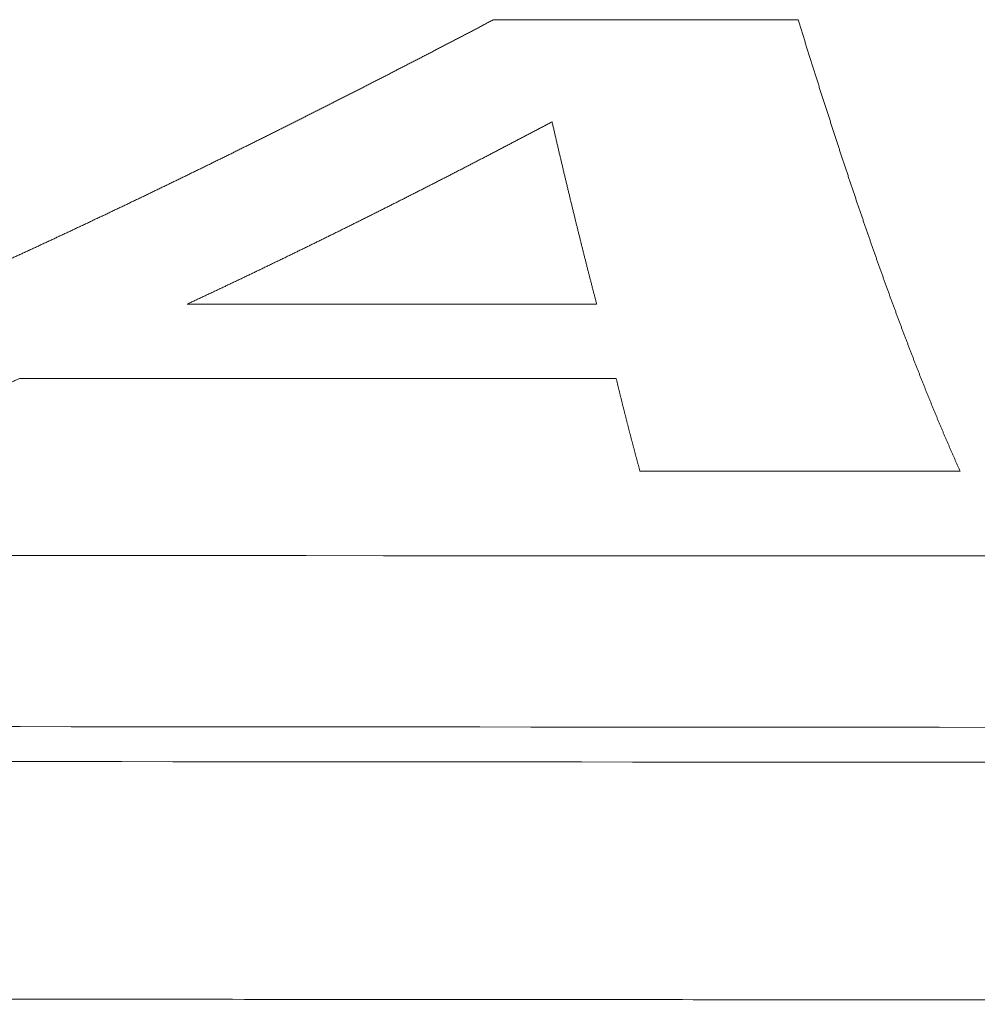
# Model space of a CAD drawing. Header units: millimetres. Extents: x 0 to 594, y 0 to 420.
# Tile 324 of 656: x 303.44 to 307.1, y 260.47 to 264.23. Entities that reach past the tile are written whole.
import ezdxf

# ---------------------------------------------------------------- set-up
doc = ezdxf.new("R2010")
doc.units = ezdxf.units.MM
doc.layers.add('1', color=7, linetype='Continuous', true_color=0xffffff)

msp = doc.modelspace()

# ---------------------------------------------------------------- linework, layer by layer
at = {"layer": '1', "color": 155, "linetype": 'Continuous', "lineweight": 13}
for points, knots in [([(301.4294, 262.5078), (301.4344, 262.5096), (301.4444, 262.5132), (301.4594, 262.5186), (301.4744, 262.5241), (301.4894, 262.5295), (301.5044, 262.535), (301.5194, 262.5404), (301.5344, 262.5459), (301.5494, 262.5514), (301.5644, 262.5569), (301.5794, 262.5624), (301.5944, 262.5679), (301.6093, 262.5735), (301.6243, 262.579), (301.6393, 262.5846), (301.6543, 262.5901), (301.6693, 262.5957), (301.6843, 262.6013), (301.6993, 262.6069), (301.7142, 262.6125), (301.7292, 262.6182), (301.7442, 262.6238), (301.7592, 262.6295), (301.7742, 262.6351), (301.7891, 262.6408), (301.8041, 262.6465), (301.8191, 262.6522), (301.8341, 262.6579), (301.8491, 262.6637), (301.864, 262.6694), (301.879, 262.6752), (301.894, 262.6809), (301.909, 262.6867), (301.924, 262.6925), (301.9389, 262.6983), (301.9539, 262.7041), (301.9689, 262.7099), (301.9839, 262.7158), (301.9988, 262.7216), (302.0138, 262.7275), (302.0288, 262.7333), (302.0438, 262.7392), (302.0587, 262.7451), (302.0737, 262.751), (302.0887, 262.7569), (302.1036, 262.7629), (302.1186, 262.7688), (302.1336, 262.7748), (302.1486, 262.7807), (302.1635, 262.7867), (302.1785, 262.7927), (302.1935, 262.7987), (302.2085, 262.8047), (302.2234, 262.8107), (302.2384, 262.8168), (302.2534, 262.8228), (302.2683, 262.8289), (302.2833, 262.8349), (302.2983, 262.841), (302.3133, 262.8471), (302.3282, 262.8532), (302.3432, 262.8593), (302.3582, 262.8655), (302.3731, 262.8716), (302.3881, 262.8777), (302.4031, 262.8839), (302.4181, 262.8901), (302.433, 262.8963), (302.448, 262.9025), (302.463, 262.9087), (302.4779, 262.9149), (302.4929, 262.9211), (302.5079, 262.9274), (302.5229, 262.9336), (302.5378, 262.9399), (302.5528, 262.9462), (302.5678, 262.9524), (302.5827, 262.9587), (302.5977, 262.965), (302.6127, 262.9714), (302.6277, 262.9777), (302.6426, 262.984), (302.6576, 262.9904), (302.6726, 262.9968), (302.6875, 263.0031), (302.7025, 263.0095), (302.7175, 263.0159), (302.7325, 263.0223), (302.7474, 263.0288), (302.7624, 263.0352), (302.7774, 263.0416), (302.7924, 263.0481), (302.8074, 263.0546), (302.8223, 263.061), (302.8373, 263.0675), (302.8523, 263.074), (302.8673, 263.0805), (302.8822, 263.0871), (302.8972, 263.0936), (302.9122, 263.1001), (302.9272, 263.1067), (302.9422, 263.1132), (302.9571, 263.1198), (302.9721, 263.1264), (302.9871, 263.133), (303.0021, 263.1396), (303.0171, 263.1462), (303.0321, 263.1529), (303.047, 263.1595), (303.062, 263.1662), (303.077, 263.1728), (303.092, 263.1795), (303.107, 263.1862), (303.122, 263.1929), (303.137, 263.1996), (303.1519, 263.2063), (303.1669, 263.213), (303.1819, 263.2197), (303.1969, 263.2265), (303.2119, 263.2333), (303.2269, 263.24), (303.2419, 263.2468), (303.2569, 263.2536), (303.2719, 263.2604), (303.2869, 263.2672), (303.3019, 263.274), (303.3169, 263.2809), (303.3319, 263.2877), (303.3469, 263.2945), (303.3619, 263.3014), (303.3769, 263.3083), (303.3919, 263.3152), (303.4069, 263.3221), (303.4219, 263.329), (303.4369, 263.3359), (303.4519, 263.3428), (303.4669, 263.3497), (303.4819, 263.3567), (303.4969, 263.3636), (303.5119, 263.3706), (303.5269, 263.3776), (303.5419, 263.3846), (303.5569, 263.3916), (303.5719, 263.3986), (303.587, 263.4056), (303.602, 263.4126), (303.617, 263.4196), (303.632, 263.4267), (303.647, 263.4337), (303.662, 263.4408), (303.6771, 263.4479), (303.6921, 263.455), (303.7071, 263.4621), (303.7221, 263.4692), (303.7372, 263.4763), (303.7522, 263.4834), (303.7672, 263.4905), (303.7822, 263.4977), (303.7973, 263.5048), (303.8123, 263.512), (303.8273, 263.5192), (303.8424, 263.5264), (303.8574, 263.5336), (303.8724, 263.5408), (303.8875, 263.548), (303.9025, 263.5552), (303.9176, 263.5624), (303.9326, 263.5697), (303.9476, 263.5769), (303.9627, 263.5842), (303.9777, 263.5915), (303.9928, 263.5987), (304.0078, 263.606), (304.0229, 263.6133), (304.0379, 263.6206), (304.053, 263.6279), (304.068, 263.6353), (304.0831, 263.6426), (304.0982, 263.65), (304.1132, 263.6573), (304.1283, 263.6647), (304.1433, 263.672), (304.1584, 263.6794), (304.1735, 263.6868), (304.1885, 263.6942), (304.2036, 263.7016), (304.2187, 263.7091), (304.2337, 263.7165), (304.2488, 263.7239), (304.2639, 263.7314), (304.279, 263.7388), (304.294, 263.7463), (304.3091, 263.7538), (304.3242, 263.7613), (304.3393, 263.7687), (304.3544, 263.7762), (304.3695, 263.7838), (304.3845, 263.7913), (304.3996, 263.7988), (304.4147, 263.8063), (304.4298, 263.8139), (304.4449, 263.8214), (304.46, 263.829), (304.4751, 263.8366), (304.4902, 263.8442), (304.5053, 263.8517), (304.5204, 263.8593), (304.5355, 263.867), (304.5506, 263.8746), (304.5658, 263.8822), (304.5809, 263.8898), (304.596, 263.8975), (304.6111, 263.9051), (304.6262, 263.9128), (304.6413, 263.9204), (304.6565, 263.9281), (304.6716, 263.9358), (304.6867, 263.9435), (304.7018, 263.9512), (304.717, 263.9589), (304.7321, 263.9666), (304.7472, 263.9744), (304.7624, 263.9821), (304.7775, 263.9898), (304.7927, 263.9976), (304.8078, 264.0053), (304.8229, 264.0131), (304.8381, 264.0209), (304.8532, 264.0287), (304.8684, 264.0365), (304.8835, 264.0443), (304.8987, 264.0521), (304.9139, 264.0599), (304.929, 264.0677), (304.9442, 264.0755), (304.9594, 264.0834), (304.9745, 264.0912), (304.9897, 264.0991), (305.0049, 264.107), (305.02, 264.1148), (305.0352, 264.1227), (305.0504, 264.1306), (305.0656, 264.1385), (305.0808, 264.1464), (305.0959, 264.1543), (305.1111, 264.1622), (305.1263, 264.1702), (305.1415, 264.1781), (305.1567, 264.186), (305.1719, 264.194), (305.1871, 264.2019), (305.2023, 264.2099), (305.2175, 264.2179), (305.2327, 264.2259), (305.2429, 264.2312), (305.2479, 264.2339)], [0, 0, 0, 0, 0.003937, 0.007874, 0.011811, 0.015748, 0.019685, 0.023622, 0.027559, 0.031496, 0.035433, 0.03937, 0.043307, 0.047244, 0.051181, 0.055118, 0.059056, 0.062993, 0.06693, 0.070867, 0.074804, 0.078741, 0.082678, 0.086615, 0.090552, 0.094489, 0.098426, 0.102363, 0.106301, 0.110238, 0.114175, 0.118112, 0.122049, 0.125986, 0.129923, 0.13386, 0.137798, 0.141735, 0.145672, 0.149609, 0.153546, 0.157483, 0.16142, 0.165358, 0.169295, 0.173232, 0.177169, 0.181106, 0.185043, 0.18898, 0.192918, 0.196855, 0.200792, 0.204729, 0.208666, 0.212603, 0.216541, 0.220478, 0.224415, 0.228352, 0.232289, 0.236226, 0.240164, 0.244101, 0.248038, 0.251975, 0.255912, 0.25985, 0.263787, 0.267724, 0.271661, 0.275598, 0.279535, 0.283473, 0.28741, 0.291347, 0.295284, 0.299221, 0.303159, 0.307096, 0.311033, 0.31497, 0.318907, 0.322844, 0.326782, 0.330719, 0.334656, 0.338593, 0.34253, 0.346468, 0.350405, 0.354342, 0.358279, 0.362216, 0.366153, 0.370091, 0.374028, 0.377965, 0.381902, 0.385839, 0.389776, 0.393713, 0.397651, 0.401588, 0.405525, 0.409462, 0.413399, 0.417336, 0.421273, 0.425211, 0.429148, 0.433085, 0.437022, 0.440959, 0.444896, 0.448833, 0.45277, 0.456708, 0.460645, 0.464582, 0.468519, 0.472456, 0.476393, 0.48033, 0.484267, 0.488204, 0.492141, 0.496078, 0.500016, 0.503953, 0.50789, 0.511827, 0.515764, 0.519701, 0.523638, 0.527575, 0.531512, 0.535449, 0.539386, 0.543323, 0.54726, 0.551197, 0.555134, 0.559071, 0.563008, 0.566945, 0.570882, 0.574819, 0.578756, 0.582693, 0.58663, 0.590567, 0.594504, 0.598441, 0.602378, 0.606315, 0.610252, 0.614189, 0.618126, 0.622063, 0.626, 0.629937, 0.633873, 0.63781, 0.641747, 0.645684, 0.649621, 0.653558, 0.657495, 0.661432, 0.665369, 0.669306, 0.673242, 0.677179, 0.681116, 0.685053, 0.68899, 0.692927, 0.696864, 0.700801, 0.704737, 0.708674, 0.712611, 0.716548, 0.720485, 0.724422, 0.728358, 0.732295, 0.736232, 0.740169, 0.744106, 0.748043, 0.751979, 0.755916, 0.759853, 0.76379, 0.767727, 0.771663, 0.7756, 0.779537, 0.783474, 0.787411, 0.791347, 0.795284, 0.799221, 0.803158, 0.807094, 0.811031, 0.814968, 0.818905, 0.822842, 0.826778, 0.830715, 0.834652, 0.838589, 0.842526, 0.846462, 0.850399, 0.854336, 0.858273, 0.86221, 0.866146, 0.870083, 0.87402, 0.877957, 0.881894, 0.88583, 0.889767, 0.893704, 0.897641, 0.901578, 0.905514, 0.909451, 0.913388, 0.917325, 0.921262, 0.925199, 0.929135, 0.933072, 0.937009, 0.940946, 0.944883, 0.94882, 0.952757, 0.956694, 0.96063, 0.964567, 0.968504, 0.972441, 0.976378, 0.980315, 0.984252, 0.988189, 0.992126, 0.996063, 1, 1, 1, 1]), ([(306.4137, 264.2345), (306.4146, 264.2318), (306.4162, 264.2264), (306.4188, 264.2183), (306.4213, 264.2102), (306.4238, 264.2021), (306.4263, 264.1941), (306.4288, 264.186), (306.4313, 264.1779), (306.4338, 264.1699), (306.4363, 264.1618), (306.4388, 264.1538), (306.4413, 264.1458), (306.4438, 264.1378), (306.4463, 264.1298), (306.4488, 264.1218), (306.4513, 264.1138), (306.4538, 264.1058), (306.4563, 264.0979), (306.4588, 264.0899), (306.4613, 264.082), (306.4638, 264.0741), (306.4663, 264.0661), (306.4688, 264.0582), (306.4712, 264.0503), (306.4737, 264.0424), (306.4762, 264.0345), (306.4787, 264.0267), (306.4812, 264.0188), (306.4837, 264.011), (306.4862, 264.0031), (306.4886, 263.9953), (306.4911, 263.9875), (306.4936, 263.9796), (306.4961, 263.9718), (306.4986, 263.964), (306.5011, 263.9563), (306.5035, 263.9485), (306.506, 263.9407), (306.5085, 263.933), (306.511, 263.9252), (306.5134, 263.9175), (306.5159, 263.9098), (306.5184, 263.9021), (306.5209, 263.8944), (306.5233, 263.8867), (306.5258, 263.879), (306.5283, 263.8713), (306.5307, 263.8637), (306.5332, 263.856), (306.5357, 263.8484), (306.5382, 263.8407), (306.5406, 263.8331), (306.5431, 263.8255), (306.5455, 263.8179), (306.548, 263.8103), (306.5505, 263.8027), (306.5529, 263.7951), (306.5554, 263.7876), (306.5579, 263.78), (306.5603, 263.7725), (306.5628, 263.765), (306.5652, 263.7574), (306.5677, 263.7499), (306.5702, 263.7424), (306.5726, 263.7349), (306.5751, 263.7275), (306.5775, 263.72), (306.58, 263.7125), (306.5824, 263.7051), (306.5849, 263.6977), (306.5873, 263.6902), (306.5898, 263.6828), (306.5923, 263.6754), (306.5947, 263.668), (306.5972, 263.6606), (306.5996, 263.6532), (306.6021, 263.6459), (306.6045, 263.6385), (306.607, 263.6312), (306.6094, 263.6238), (306.6118, 263.6165), (306.6143, 263.6092), (306.6167, 263.6019), (306.6192, 263.5946), (306.6216, 263.5873), (306.6241, 263.5801), (306.6265, 263.5728), (306.629, 263.5655), (306.6314, 263.5583), (306.6338, 263.5511), (306.6363, 263.5439), (306.6387, 263.5367), (306.6412, 263.5295), (306.6436, 263.5223), (306.646, 263.5151), (306.6485, 263.5079), (306.6509, 263.5008), (306.6534, 263.4936), (306.6558, 263.4865), (306.6582, 263.4794), (306.6607, 263.4722), (306.6631, 263.4651), (306.6655, 263.458), (306.668, 263.451), (306.6704, 263.4439), (306.6728, 263.4368), (306.6753, 263.4298), (306.6777, 263.4227), (306.6801, 263.4157), (306.6826, 263.4087), (306.685, 263.4017), (306.6874, 263.3947), (306.6899, 263.3877), (306.6923, 263.3807), (306.6947, 263.3738), (306.6972, 263.3668), (306.6996, 263.3599), (306.702, 263.3529), (306.7044, 263.346), (306.7069, 263.3391), (306.7093, 263.3322), (306.7117, 263.3253), (306.7141, 263.3184), (306.7166, 263.3116), (306.719, 263.3047), (306.7214, 263.2979), (306.7238, 263.291), (306.7263, 263.2842), (306.7287, 263.2774), (306.7311, 263.2706), (306.7335, 263.2638), (306.736, 263.257), (306.7384, 263.2502), (306.7408, 263.2435), (306.7432, 263.2367), (306.7457, 263.23), (306.7481, 263.2233), (306.7505, 263.2165), (306.7529, 263.2098), (306.7553, 263.2031), (306.7578, 263.1965), (306.7602, 263.1898), (306.7626, 263.1831), (306.765, 263.1765), (306.7674, 263.1698), (306.7699, 263.1632), (306.7723, 263.1566), (306.7747, 263.15), (306.7771, 263.1434), (306.7795, 263.1368), (306.7819, 263.1302), (306.7844, 263.1237), (306.7868, 263.1171), (306.7892, 263.1106), (306.7916, 263.104), (306.794, 263.0975), (306.7964, 263.091), (306.7989, 263.0845), (306.8013, 263.078), (306.8037, 263.0715), (306.8061, 263.0651), (306.8085, 263.0586), (306.8109, 263.0522), (306.8134, 263.0458), (306.8158, 263.0393), (306.8182, 263.0329), (306.8206, 263.0265), (306.823, 263.0201), (306.8254, 263.0138), (306.8278, 263.0074), (306.8303, 263.001), (306.8327, 262.9947), (306.8351, 262.9884), (306.8375, 262.9821), (306.8399, 262.9757), (306.8423, 262.9694), (306.8447, 262.9632), (306.8471, 262.9569), (306.8496, 262.9506), (306.852, 262.9444), (306.8544, 262.9381), (306.8568, 262.9319), (306.8592, 262.9257), (306.8616, 262.9195), (306.864, 262.9133), (306.8665, 262.9071), (306.8689, 262.9009), (306.8713, 262.8948), (306.8737, 262.8886), (306.8761, 262.8825), (306.8785, 262.8763), (306.8809, 262.8702), (306.8833, 262.8641), (306.8858, 262.858), (306.8882, 262.8519), (306.8906, 262.8459), (306.893, 262.8398), (306.8954, 262.8338), (306.8978, 262.8277), (306.9002, 262.8217), (306.9026, 262.8157), (306.9051, 262.8097), (306.9075, 262.8037), (306.9099, 262.7977), (306.9123, 262.7917), (306.9147, 262.7858), (306.9171, 262.7798), (306.9195, 262.7739), (306.9219, 262.768), (306.9244, 262.762), (306.9268, 262.7561), (306.9292, 262.7503), (306.9316, 262.7444), (306.934, 262.7385), (306.9364, 262.7327), (306.9388, 262.7268), (306.9412, 262.721), (306.9437, 262.7152), (306.9461, 262.7093), (306.9485, 262.7035), (306.9509, 262.6978), (306.9533, 262.692), (306.9557, 262.6862), (306.9581, 262.6805), (306.9606, 262.6747), (306.963, 262.669), (306.9654, 262.6633), (306.9678, 262.6576), (306.9702, 262.6519), (306.9726, 262.6462), (306.9751, 262.6405), (306.9775, 262.6349), (306.9799, 262.6292), (306.9823, 262.6236), (306.9847, 262.618), (306.9871, 262.6123), (306.9896, 262.6067), (306.992, 262.6011), (306.9944, 262.5956), (306.9968, 262.59), (306.9992, 262.5844), (307.0016, 262.5789), (307.0041, 262.5734), (307.0065, 262.5679), (307.0089, 262.5623), (307.0113, 262.5568), (307.0137, 262.5514), (307.0162, 262.5459), (307.0186, 262.5404), (307.021, 262.535), (307.0234, 262.5295), (307.0258, 262.5241), (307.0283, 262.5187), (307.0307, 262.5133), (307.0323, 262.5097), (307.0331, 262.5079)], [0, 0, 0, 0, 0.003937, 0.007874, 0.011811, 0.015748, 0.019685, 0.023622, 0.027559, 0.031496, 0.035433, 0.03937, 0.043307, 0.047244, 0.051181, 0.055118, 0.059055, 0.062992, 0.066928, 0.070865, 0.074802, 0.078739, 0.082676, 0.086613, 0.09055, 0.094487, 0.098424, 0.102361, 0.106298, 0.110235, 0.114172, 0.118108, 0.122045, 0.125982, 0.129919, 0.133856, 0.137793, 0.14173, 0.145667, 0.149604, 0.153541, 0.157477, 0.161414, 0.165351, 0.169288, 0.173225, 0.177162, 0.181099, 0.185036, 0.188973, 0.192909, 0.196846, 0.200783, 0.20472, 0.208657, 0.212594, 0.216531, 0.220468, 0.224405, 0.228341, 0.232278, 0.236215, 0.240152, 0.244089, 0.248026, 0.251963, 0.2559, 0.259837, 0.263773, 0.26771, 0.271647, 0.275584, 0.279521, 0.283458, 0.287395, 0.291332, 0.295269, 0.299206, 0.303142, 0.307079, 0.311016, 0.314953, 0.31889, 0.322827, 0.326764, 0.330701, 0.334638, 0.338575, 0.342511, 0.346448, 0.350385, 0.354322, 0.358259, 0.362196, 0.366133, 0.37007, 0.374007, 0.377944, 0.381881, 0.385818, 0.389755, 0.393692, 0.397629, 0.401565, 0.405502, 0.409439, 0.413376, 0.417313, 0.42125, 0.425187, 0.429124, 0.433061, 0.436998, 0.440935, 0.444872, 0.448809, 0.452746, 0.456683, 0.46062, 0.464557, 0.468494, 0.472431, 0.476368, 0.480305, 0.484242, 0.488179, 0.492116, 0.496053, 0.49999, 0.503927, 0.507864, 0.511801, 0.515738, 0.519675, 0.523612, 0.527549, 0.531486, 0.535423, 0.53936, 0.543297, 0.547234, 0.551171, 0.555108, 0.559045, 0.562982, 0.566919, 0.570856, 0.574793, 0.578731, 0.582668, 0.586605, 0.590542, 0.594479, 0.598416, 0.602353, 0.60629, 0.610227, 0.614164, 0.618101, 0.622038, 0.625975, 0.629912, 0.63385, 0.637787, 0.641724, 0.645661, 0.649598, 0.653535, 0.657472, 0.661409, 0.665346, 0.669283, 0.67322, 0.677158, 0.681095, 0.685032, 0.688969, 0.692906, 0.696843, 0.70078, 0.704717, 0.708654, 0.712592, 0.716529, 0.720466, 0.724403, 0.72834, 0.732277, 0.736214, 0.740151, 0.744089, 0.748026, 0.751963, 0.7559, 0.759837, 0.763774, 0.767711, 0.771648, 0.775586, 0.779523, 0.78346, 0.787397, 0.791334, 0.795271, 0.799208, 0.803146, 0.807083, 0.81102, 0.814957, 0.818894, 0.822831, 0.826768, 0.830705, 0.834643, 0.83858, 0.842517, 0.846454, 0.850391, 0.854328, 0.858265, 0.862202, 0.86614, 0.870077, 0.874014, 0.877951, 0.881888, 0.885825, 0.889762, 0.893699, 0.897636, 0.901574, 0.905511, 0.909448, 0.913385, 0.917322, 0.921259, 0.925196, 0.929133, 0.93307, 0.937007, 0.940944, 0.944881, 0.948819, 0.952756, 0.956693, 0.96063, 0.964567, 0.968504, 0.972441, 0.976378, 0.980315, 0.984252, 0.988189, 0.992126, 0.996063, 1, 1, 1, 1]), ([(305.4727, 263.8439), (305.4678, 263.8413), (305.458, 263.8361), (305.4434, 263.8284), (305.4288, 263.8207), (305.4142, 263.813), (305.3996, 263.8053), (305.385, 263.7976), (305.3704, 263.7899), (305.3558, 263.7823), (305.3412, 263.7746), (305.3266, 263.7669), (305.3121, 263.7593), (305.2975, 263.7517), (305.2829, 263.744), (305.2683, 263.7364), (305.2537, 263.7288), (305.2391, 263.7212), (305.2246, 263.7136), (305.21, 263.7061), (305.1954, 263.6985), (305.1808, 263.6909), (305.1663, 263.6834), (305.1517, 263.6759), (305.1371, 263.6683), (305.1225, 263.6608), (305.108, 263.6533), (305.0934, 263.6458), (305.0788, 263.6383), (305.0643, 263.6308), (305.0497, 263.6234), (305.0352, 263.6159), (305.0206, 263.6085), (305.0061, 263.601), (304.9915, 263.5936), (304.977, 263.5862), (304.9624, 263.5788), (304.9479, 263.5714), (304.9333, 263.564), (304.9188, 263.5566), (304.9042, 263.5492), (304.8897, 263.5419), (304.8751, 263.5345), (304.8606, 263.5272), (304.846, 263.5198), (304.8315, 263.5125), (304.817, 263.5052), (304.8024, 263.4979), (304.7879, 263.4906), (304.7734, 263.4833), (304.7588, 263.4761), (304.7443, 263.4688), (304.7298, 263.4616), (304.7153, 263.4543), (304.7007, 263.4471), (304.6862, 263.4399), (304.6717, 263.4327), (304.6572, 263.4255), (304.6426, 263.4183), (304.6281, 263.4111), (304.6136, 263.404), (304.5991, 263.3968), (304.5846, 263.3897), (304.57, 263.3825), (304.5555, 263.3754), (304.541, 263.3683), (304.5265, 263.3612), (304.512, 263.3541), (304.4975, 263.347), (304.483, 263.34), (304.4685, 263.3329), (304.454, 263.3258), (304.4395, 263.3188), (304.4249, 263.3118), (304.4104, 263.3048), (304.3959, 263.2978), (304.3814, 263.2908), (304.3669, 263.2838), (304.3524, 263.2768), (304.3379, 263.2699), (304.3234, 263.2629), (304.3089, 263.256), (304.2944, 263.249), (304.2799, 263.2421), (304.2655, 263.2352), (304.251, 263.2283), (304.2365, 263.2214), (304.222, 263.2146), (304.2075, 263.2077), (304.193, 263.2008), (304.1785, 263.194), (304.164, 263.1872), (304.1495, 263.1803), (304.135, 263.1735), (304.1205, 263.1667), (304.1061, 263.16), (304.0916, 263.1532), (304.0819, 263.1487), (304.0771, 263.1464)], [0, 0, 0, 0, 0.010417, 0.020833, 0.03125, 0.041667, 0.052083, 0.0625, 0.072917, 0.083333, 0.09375, 0.104166, 0.114583, 0.125, 0.135416, 0.145833, 0.15625, 0.166666, 0.177083, 0.187499, 0.197916, 0.208333, 0.218749, 0.229166, 0.239582, 0.249999, 0.260416, 0.270832, 0.281249, 0.291666, 0.302082, 0.312499, 0.322915, 0.333332, 0.343749, 0.354165, 0.364582, 0.374999, 0.385415, 0.395832, 0.406249, 0.416665, 0.427082, 0.437499, 0.447915, 0.458332, 0.468748, 0.479165, 0.489582, 0.499998, 0.510415, 0.520832, 0.531249, 0.541665, 0.552082, 0.562499, 0.572915, 0.583332, 0.593749, 0.604165, 0.614582, 0.624999, 0.635415, 0.645832, 0.656249, 0.666666, 0.677082, 0.687499, 0.697916, 0.708332, 0.718749, 0.729166, 0.739582, 0.749999, 0.760416, 0.770833, 0.781249, 0.791666, 0.802083, 0.812499, 0.822916, 0.833333, 0.84375, 0.854166, 0.864583, 0.875, 0.885416, 0.895833, 0.90625, 0.916667, 0.927083, 0.9375, 0.947917, 0.958333, 0.96875, 0.979167, 0.989583, 1, 1, 1, 1]), ([(305.6433, 263.1468), (305.6427, 263.1491), (305.6416, 263.1535), (305.6398, 263.1603), (305.638, 263.167), (305.6363, 263.1738), (305.6345, 263.1806), (305.6327, 263.1874), (305.631, 263.1942), (305.6292, 263.201), (305.6275, 263.2078), (305.6257, 263.2146), (305.6239, 263.2215), (305.6222, 263.2283), (305.6204, 263.2352), (305.6186, 263.2421), (305.6169, 263.249), (305.6151, 263.2559), (305.6133, 263.2628), (305.6116, 263.2697), (305.6098, 263.2766), (305.608, 263.2836), (305.6063, 263.2905), (305.6045, 263.2975), (305.6027, 263.3045), (305.601, 263.3115), (305.5992, 263.3185), (305.5974, 263.3255), (305.5957, 263.3325), (305.5939, 263.3396), (305.5921, 263.3466), (305.5903, 263.3537), (305.5886, 263.3607), (305.5868, 263.3678), (305.585, 263.3749), (305.5833, 263.382), (305.5815, 263.3891), (305.5797, 263.3963), (305.5779, 263.4034), (305.5762, 263.4105), (305.5744, 263.4177), (305.5726, 263.4249), (305.5709, 263.4321), (305.5691, 263.4393), (305.5673, 263.4465), (305.5655, 263.4537), (305.5638, 263.4609), (305.562, 263.4681), (305.5602, 263.4754), (305.5584, 263.4826), (305.5567, 263.4899), (305.5549, 263.4972), (305.5531, 263.5045), (305.5513, 263.5118), (305.5495, 263.5191), (305.5478, 263.5264), (305.546, 263.5338), (305.5442, 263.5411), (305.5424, 263.5485), (305.5406, 263.5558), (305.5389, 263.5632), (305.5371, 263.5706), (305.5353, 263.578), (305.5335, 263.5854), (305.5317, 263.5928), (305.53, 263.6003), (305.5282, 263.6077), (305.5264, 263.6152), (305.5246, 263.6226), (305.5228, 263.6301), (305.521, 263.6376), (305.5193, 263.6451), (305.5175, 263.6526), (305.5157, 263.6601), (305.5139, 263.6677), (305.5121, 263.6752), (305.5103, 263.6828), (305.5085, 263.6903), (305.5067, 263.6979), (305.505, 263.7055), (305.5032, 263.7131), (305.5014, 263.7207), (305.4996, 263.7283), (305.4978, 263.736), (305.496, 263.7436), (305.4942, 263.7512), (305.4924, 263.7589), (305.4906, 263.7666), (305.4888, 263.7743), (305.487, 263.782), (305.4852, 263.7897), (305.4834, 263.7974), (305.4816, 263.8051), (305.4798, 263.8128), (305.4781, 263.8206), (305.4763, 263.8283), (305.4745, 263.8361), (305.4733, 263.8413), (305.4727, 263.8439)], [0, 0, 0, 0, 0.010417, 0.020833, 0.03125, 0.041667, 0.052083, 0.0625, 0.072917, 0.083333, 0.09375, 0.104167, 0.114583, 0.125, 0.135417, 0.145833, 0.15625, 0.166667, 0.177084, 0.1875, 0.197917, 0.208334, 0.21875, 0.229167, 0.239584, 0.25, 0.260417, 0.270834, 0.28125, 0.291667, 0.302084, 0.3125, 0.322917, 0.333334, 0.34375, 0.354167, 0.364584, 0.375, 0.385417, 0.395834, 0.406251, 0.416667, 0.427084, 0.437501, 0.447917, 0.458334, 0.468751, 0.479167, 0.489584, 0.500001, 0.510417, 0.520834, 0.531251, 0.541667, 0.552084, 0.562501, 0.572917, 0.583334, 0.59375, 0.604167, 0.614584, 0.625, 0.635417, 0.645834, 0.65625, 0.666667, 0.677084, 0.6875, 0.697917, 0.708334, 0.71875, 0.729167, 0.739584, 0.75, 0.760417, 0.770834, 0.78125, 0.791667, 0.802084, 0.8125, 0.822917, 0.833333, 0.84375, 0.854167, 0.864583, 0.875, 0.885417, 0.895833, 0.90625, 0.916667, 0.927083, 0.9375, 0.947917, 0.958333, 0.96875, 0.979167, 0.989583, 1, 1, 1, 1]), ([(303.4368, 262.8623), (303.4326, 262.8604), (303.4241, 262.8566), (303.4114, 262.8509), (303.3986, 262.8453), (303.3859, 262.8396), (303.3731, 262.8339), (303.3604, 262.8283), (303.3476, 262.8226), (303.3349, 262.817), (303.3222, 262.8114), (303.3094, 262.8058), (303.2967, 262.8002), (303.2839, 262.7946), (303.2712, 262.789), (303.2584, 262.7834), (303.2457, 262.7779), (303.2329, 262.7723), (303.2202, 262.7668), (303.2074, 262.7612), (303.1947, 262.7557), (303.182, 262.7502), (303.1692, 262.7447), (303.1565, 262.7392), (303.1437, 262.7337), (303.131, 262.7283), (303.1182, 262.7228), (303.1055, 262.7174), (303.0927, 262.7119), (303.08, 262.7065), (303.0672, 262.7011), (303.0545, 262.6957), (303.0417, 262.6903), (303.029, 262.6849), (303.0162, 262.6795), (303.0035, 262.6741), (302.9907, 262.6688), (302.978, 262.6634), (302.9652, 262.6581), (302.9525, 262.6528), (302.9397, 262.6475), (302.927, 262.6422), (302.9142, 262.6369), (302.9015, 262.6316), (302.8887, 262.6263), (302.876, 262.621), (302.8632, 262.6158), (302.8505, 262.6105), (302.8377, 262.6053), (302.8249, 262.6001), (302.8122, 262.5949), (302.7994, 262.5897), (302.7867, 262.5845), (302.7739, 262.5793), (302.7612, 262.5741), (302.7484, 262.569), (302.7356, 262.5638), (302.7229, 262.5587), (302.7101, 262.5536), (302.6973, 262.5485), (302.6846, 262.5433), (302.6718, 262.5383), (302.6591, 262.5332), (302.6463, 262.5281), (302.6335, 262.523), (302.6208, 262.518), (302.608, 262.5129), (302.5995, 262.5096), (302.5952, 262.5079)], [0, 0, 0, 0, 0.015152, 0.030303, 0.045455, 0.060606, 0.075758, 0.090909, 0.106061, 0.121212, 0.136364, 0.151515, 0.166667, 0.181818, 0.19697, 0.212121, 0.227273, 0.242424, 0.257576, 0.272727, 0.287879, 0.30303, 0.318182, 0.333333, 0.348485, 0.363636, 0.378788, 0.39394, 0.409091, 0.424243, 0.439394, 0.454546, 0.469697, 0.484849, 0.5, 0.515152, 0.530303, 0.545455, 0.560606, 0.575758, 0.590909, 0.606061, 0.621212, 0.636364, 0.651515, 0.666667, 0.681818, 0.69697, 0.712121, 0.727273, 0.742424, 0.757576, 0.772727, 0.787879, 0.80303, 0.818182, 0.833333, 0.848485, 0.863636, 0.878788, 0.893939, 0.909091, 0.924242, 0.939394, 0.954545, 0.969697, 0.984848, 1, 1, 1, 1]), ([(305.8089, 262.5078), (305.8085, 262.5095), (305.8075, 262.5129), (305.8062, 262.5179), (305.8048, 262.523), (305.8034, 262.5281), (305.802, 262.5332), (305.8006, 262.5383), (305.7992, 262.5434), (305.7978, 262.5485), (305.7965, 262.5536), (305.7951, 262.5587), (305.7937, 262.5639), (305.7923, 262.569), (305.7909, 262.5742), (305.7896, 262.5794), (305.7882, 262.5846), (305.7868, 262.5898), (305.7854, 262.595), (305.784, 262.6002), (305.7826, 262.6054), (305.7813, 262.6107), (305.7799, 262.6159), (305.7785, 262.6212), (305.7771, 262.6265), (305.7757, 262.6317), (305.7744, 262.637), (305.773, 262.6423), (305.7716, 262.6476), (305.7702, 262.653), (305.7688, 262.6583), (305.7675, 262.6636), (305.7661, 262.669), (305.7647, 262.6743), (305.7633, 262.6797), (305.7619, 262.6851), (305.7606, 262.6905), (305.7592, 262.6959), (305.7578, 262.7013), (305.7564, 262.7067), (305.755, 262.7121), (305.7537, 262.7176), (305.7523, 262.723), (305.7509, 262.7285), (305.7495, 262.734), (305.7481, 262.7394), (305.7468, 262.7449), (305.7454, 262.7504), (305.744, 262.7559), (305.7426, 262.7615), (305.7412, 262.767), (305.7399, 262.7725), (305.7385, 262.7781), (305.7371, 262.7837), (305.7357, 262.7892), (305.7343, 262.7948), (305.733, 262.8004), (305.7316, 262.806), (305.7302, 262.8116), (305.7288, 262.8172), (305.7274, 262.8229), (305.7261, 262.8285), (305.7247, 262.8342), (305.7233, 262.8398), (305.7219, 262.8455), (305.7206, 262.8512), (305.7192, 262.8569), (305.7183, 262.8607), (305.7178, 262.8626)], [0, 0, 0, 0, 0.015152, 0.030303, 0.045455, 0.060606, 0.075758, 0.090909, 0.106061, 0.121212, 0.136364, 0.151515, 0.166667, 0.181818, 0.19697, 0.212121, 0.227273, 0.242424, 0.257576, 0.272727, 0.287879, 0.30303, 0.318182, 0.333333, 0.348485, 0.363637, 0.378788, 0.39394, 0.409091, 0.424243, 0.439394, 0.454546, 0.469697, 0.484849, 0.5, 0.515152, 0.530303, 0.545455, 0.560606, 0.575758, 0.590909, 0.606061, 0.621212, 0.636364, 0.651515, 0.666667, 0.681818, 0.69697, 0.712121, 0.727273, 0.742424, 0.757576, 0.772727, 0.787879, 0.80303, 0.818182, 0.833333, 0.848485, 0.863636, 0.878788, 0.893939, 0.909091, 0.924242, 0.939394, 0.954545, 0.969697, 0.984848, 1, 1, 1, 1])]:
    msp.add_open_spline(points, degree=3, knots=knots, dxfattribs=at)
for points in [[(305.2479, 264.2339), (305.6365, 264.2341), (306.0251, 264.2343), (306.4137, 264.2345)], [(304.0771, 263.1464), (304.5992, 263.1466), (305.1212, 263.1467), (305.6433, 263.1468)], [(305.7178, 262.8626), (304.9575, 262.8625), (304.1972, 262.8624), (303.4368, 262.8623)], [(307.0331, 262.5079), (306.625, 262.5079), (306.217, 262.5079), (305.8089, 262.5078)]]:
    msp.add_open_spline(points, degree=3, dxfattribs=at)
at = {"layer": '1', "color": 155, "linetype": 'Continuous', "lineweight": 18}
msp.add_open_spline([(319.9029, 262.1807), (307.2913, 262.1837), (294.6796, 262.1868), (282.068, 262.1896)], degree=3, dxfattribs=at)
for points, knots in [([(329.0967, 261.5116), (322.2585, 261.5165), (321.217, 261.5173), (319.1323, 261.5188), (315.4861, 261.5215), (308.192, 261.5268), (293.6047, 261.5376), (276.9333, 261.5491), (262.3459, 261.56), (254.0102, 261.5666), (247.7584, 261.5711), (241.5076, 261.5723), (233.1762, 261.5711), (226.9318, 261.5715), (222.7682, 261.5785)], [0, 0, 0, 0, 0.015625, 0.03125, 0.0625, 0.125, 0.25, 0.5, 0.625, 0.6875, 0.75, 0.8125, 0.875, 1, 1, 1, 1]), ([(329.5133, 261.3777), (322.2567, 261.3829), (321.2149, 261.3837), (319.1305, 261.3852), (315.4841, 261.3879), (308.1902, 261.3932), (293.6028, 261.4039), (276.9315, 261.4155), (262.344, 261.4264), (254.0083, 261.433), (247.7566, 261.4375), (241.5054, 261.4387), (233.1722, 261.4375), (226.9248, 261.4378), (222.7594, 261.4449)], [0, 0, 0, 0, 0.015625, 0.03125, 0.0625, 0.125, 0.25, 0.5, 0.625, 0.6875, 0.75, 0.8125, 0.875, 1, 1, 1, 1]), ([(222.7402, 260.536), (223.8798, 260.5342), (226.082, 260.5313), (229.2703, 260.5295), (232.2283, 260.5289), (234.956, 260.529), (237.4406, 260.5293), (239.6848, 260.5295), (241.6913, 260.5295), (243.4761, 260.5294), (246.3808, 260.5288), (250.5549, 260.5268), (255.0637, 260.5233), (258.6483, 260.5205), (261.241, 260.5185), (263.8581, 260.5165), (266.4989, 260.5145), (269.1428, 260.5125), (271.7267, 260.5106), (274.1864, 260.5088), (277.0886, 260.5067), (280.6319, 260.5042), (284.9201, 260.5011), (289.399, 260.498), (293.9252, 260.4947), (297.4816, 260.4922), (300.068, 260.4903), (301.6783, 260.4891), (303.2417, 260.488), (304.7123, 260.4869), (306.0508, 260.4859), (307.2783, 260.485), (308.45, 260.4842), (309.6708, 260.4833), (311.0191, 260.4823), (312.5447, 260.4812), (314.2476, 260.4799), (316.1279, 260.4786), (318.1854, 260.4771), (319.694, 260.476), (320.595, 260.4753), (320.83, 260.4751), (321.0673, 260.475), (321.3307, 260.4748), (321.6167, 260.4746), (321.9691, 260.4743), (322.4231, 260.474), (323.0561, 260.4735), (323.7786, 260.473), (324.5758, 260.4724), (325.4225, 260.4718), (326.4174, 260.4711), (327.5749, 260.4702), (328.9097, 260.4693), (329.8604, 260.4686), (330.3677, 260.4682)], [0, 0, 0, 0, 0.031763, 0.061388, 0.088872, 0.114216, 0.13742, 0.158126, 0.17677, 0.19335, 0.207875, 0.257734, 0.309699, 0.333553, 0.35765, 0.381967, 0.406503, 0.431259, 0.455662, 0.478528, 0.499821, 0.536558, 0.577293, 0.619348, 0.661403, 0.703457, 0.718477, 0.733497, 0.748341, 0.762054, 0.77449, 0.78565, 0.79627, 0.80715, 0.819677, 0.833852, 0.849674, 0.867144, 0.886262, 0.907026, 0.909193, 0.911377, 0.913577, 0.915809, 0.918719, 0.921549, 0.925631, 0.931373, 0.939193, 0.945772, 0.953594, 0.962793, 0.973503, 0.985858, 1, 1, 1, 1])]:
    msp.add_open_spline(points, degree=3, knots=knots, dxfattribs=at)

doc.saveas('drawing.dxf')
